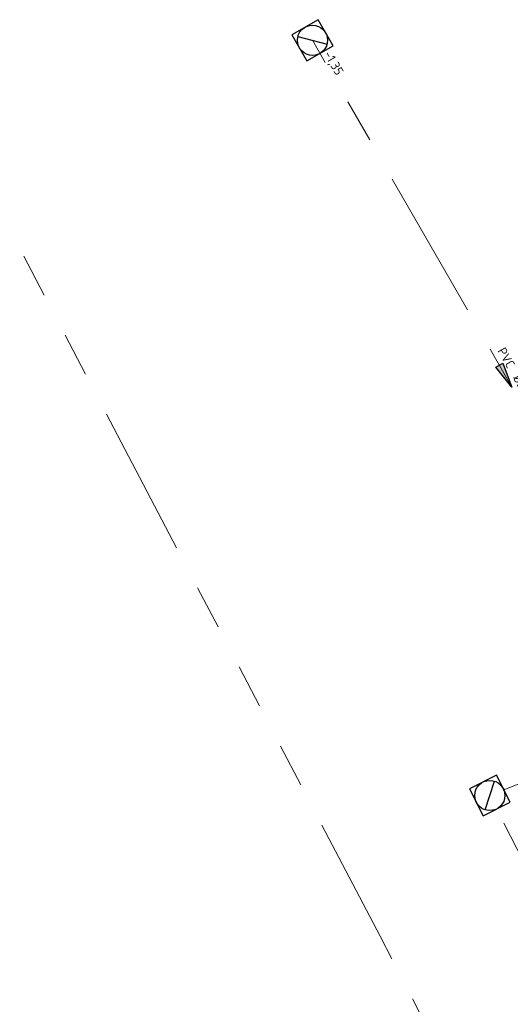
# Model space of a CAD drawing. Header units: metres. Extents: x 92403 to 95147, y 464428 to 465602.
# Tile 348 of 568: x 92975 to 92995, y 464950 to 464989. Entities that reach past the tile are written whole.
import ezdxf
from ezdxf.enums import TextEntityAlignment as Align

# ---------------------------------------------------------------- set-up
doc = ezdxf.new("R2010")
doc.units = ezdxf.units.M
doc.linetypes.add('RI-GWA', pattern=[18.45, 6, -1.8, 1.75, -1.8, 1.75, -1.8, 1.75, -1.8])
doc.layers.get('0').update_dxf_attribs({"linetype": 'CONTINUOUS'})
doc.layers.add('B-OI-RI-GWA_TRANSPORTLEIDING-G', color=7, linetype='RI-GWA', lineweight=18, true_color=0xff8400)
doc.layers.add('B-WE-RI-GWA_RIOOLPUT_INSPECTIEPUT-S', color=30, linetype='CONTINUOUS', lineweight=25, transparency=0.3)
doc.layers.add('B-WE-RI-GWA_STROOMRICHTING-S', color=30, linetype='CONTINUOUS', lineweight=25)
doc.styles.add('NLCS-ISO', font='NLCS-ISO.ttf')

# ---------------------------------------------------------------- blocks, each defined once
blk = doc.blocks.new('B-SRI-PUT_GWA-SO')
blk.add_line((-1.41, -1.41), (1.41, 1.41))
at = {"lineweight": -3, "flags": 128}
blk.add_lwpolyline([(2, -2), (2, 2), (-2, 2), (-2, -2)], close=True, dxfattribs=at)
at = {"lineweight": -3}
blk.add_circle((0, 0), 2, dxfattribs=at)
blk = doc.blocks.new('*U411')
at = {"ltscale": 0.1}
blk.add_hatch(color=256, dxfattribs=at).paths.add_polyline_path([(2.5, 0), (-2.5, -0.83), (-2.5, 0.83)])
at = {"ltscale": 0.1, "flags": 128}
blk.add_lwpolyline([(2.5, 0), (-2.5, -0.83), (-2.5, 0.83)], close=True, dxfattribs=at)
at = {"ltscale": 0.1, "style": 'NLCS-ISO'}
for tag, p in [('BOBL', (-68.5, 0)), ('MAT', (-1, 0.5))]:
    blk.add_attdef(tag, text='', height=1.8, dxfattribs=at).set_placement(p, align=Align.BOTTOM_RIGHT)
for tag, p in [('DIA', (1, 0.5)), ('BOBR', (66.84, 0))]:
    blk.add_attdef(tag, text='', height=1.8, dxfattribs=at).set_placement(p, align=Align.BOTTOM_LEFT)
blk.add_attdef('JVA', text='', height=1.8, dxfattribs=at).set_placement((0, -1), align=Align.TOP_CENTER)

msp = doc.modelspace()

# ---------------------------------------------------------------- linework, layer by layer
at = {"layer": 'B-OI-RI-GWA_TRANSPORTLEIDING-G'}
msp.add_line((93002.339, 464961.664), (92986.992, 464988.387), dxfattribs=at)
at = {"layer": 'B-OI-RI-GWA_TRANSPORTLEIDING-G', "flags": 128}
for points in [[(93065.194, 464815.322), (93048.961, 464850.995), (93040.322, 464846.354), (93038.053, 464855.744), (93028.07, 464876.401), (93016.891, 464899.656), (93005.248, 464922.622), (92989.679, 464952.746), (92975.358, 464980.104)], [(93060.958, 464850.623), (93058.356, 464855.447), (93036.569, 464902.096), (93023.36, 464928.033), (93007.583, 464959.158), (93002.339, 464961.664), (92994.039, 464958.341), (93021.728, 464903.85), (93048.961, 464850.995), (93058.356, 464855.447)]]:
    msp.add_lwpolyline(points, dxfattribs=at)

# ---------------------------------------------------------------- block references
at = {"layer": 'B-WE-RI-GWA_RIOOLPUT_INSPECTIEPUT-S', "xscale": 0.3, "yscale": 0.3, "zscale": 0.3}
for p, rotation in [((92986.992, 464988.387), 299.8687207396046), ((92994.039001, 464958.341005), 26.93447285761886)]:
    msp.add_blockref('B-SRI-PUT_GWA-SO', p, dxfattribs=dict(at, rotation=rotation))
at = {"layer": 'B-WE-RI-GWA_STROOMRICHTING-S', "xscale": 0.2, "yscale": 0.2, "zscale": 0.2, "rotation": 299.8687207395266}
msp.add_blockref('*U411', (92994.6655, 464975.0255), dxfattribs=at).add_auto_attribs({'MAT': 'PVC', 'DIA': '%%c250', 'BOBL': '-1,35', 'BOBR': '-1,40'})

doc.saveas('drawing.dxf')
